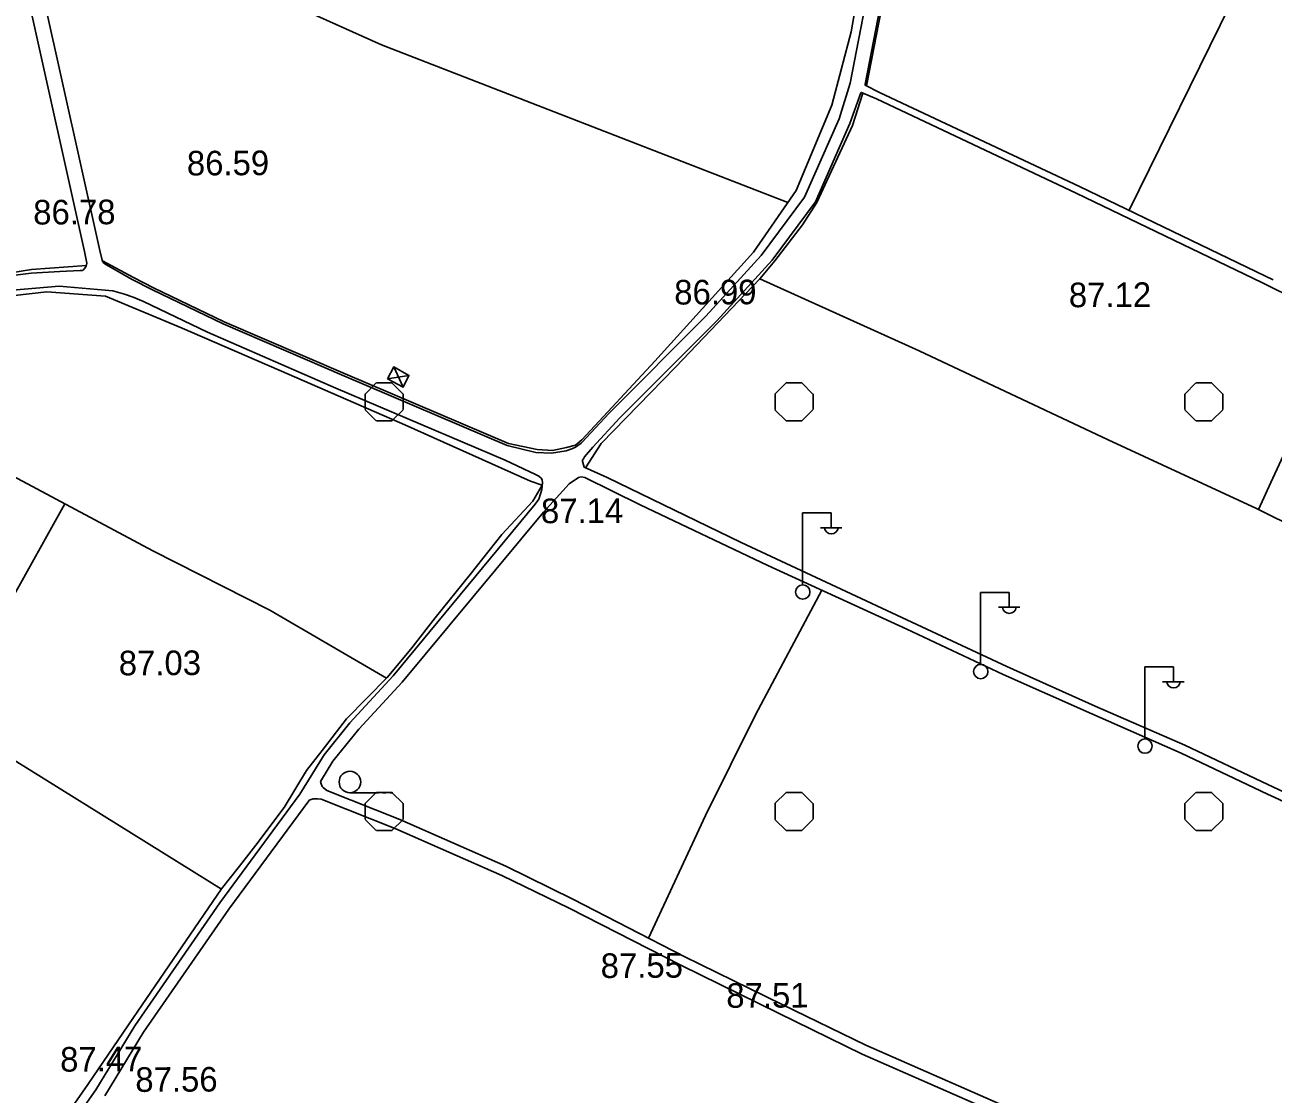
# Model space of a CAD drawing. Extents: x 417995 to 421451, y 4454518 to 4458015.
# Drawn here: x 419422 to 419726.5, y 4456522.5 to 4456783.5 of the extents above; entities that cross this region are included whole.
import ezdxf

# ---------------------------------------------------------------- set-up
doc = ezdxf.new("R2010")
doc.units = 0
for name, color, linetype in [('B_Sundurma', 7, 'Continuous'), ('S_Elektrik_Diregi', 7, 'Continuous'), ('S_Tek_Agac', 7, 'Continuous'), ('Sinir_itirazli_Mulkiyet', 7, 'Continuous'), ('Sinir_Tel_bir_taraf', 7, 'Continuous'), ('TR_TARIMALANI', 7, 'Continuous'), ('Y_Kot_Noktasi', 7, 'Continuous'), ('Y_Yol_Kotu', 7, 'Continuous'), ('Yol_Sose', 7, 'Continuous'), ('Yol_Toprak_Duz', 7, 'Continuous'), ('Yol_Toprak_Kesik', 7, 'Continuous')]:
    doc.layers.add(name, color=color, linetype=linetype)

msp = doc.modelspace()

# ---------------------------------------------------------------- linework, layer by layer
at = {"layer": 'B_Sundurma'}
for p, q in [((419514.29, 4456695.09), (419511.97, 4456700.02)), ((419510.5, 4456697.11), (419515.67, 4456697.95))]:
    msp.add_line(p, q, dxfattribs=at)
msp.add_lwpolyline([(419510.5, 4456697.11), (419514.29, 4456695.09), (419515.67, 4456697.95), (419511.97, 4456700.02)], close=True, dxfattribs=at)
at = {"layer": 'S_Elektrik_Diregi'}
for p, q in [((419611.74, 4456646.9), (419611.74, 4456664.4)), ((419611.74, 4456664.4), (419618.74, 4456664.4)), ((419618.74, 4456660.9), (419618.74, 4456664.4)), ((419616.08, 4456660.76), (419621.33, 4456660.76)), ((419655.18, 4456627.49), (419655.18, 4456644.99)), ((419655.18, 4456644.99), (419662.18, 4456644.99)), ((419662.18, 4456641.49), (419662.18, 4456644.99)), ((419659.52, 4456641.35), (419664.77, 4456641.35)), ((419695.24, 4456609.29), (419695.24, 4456626.79)), ((419695.24, 4456626.79), (419702.24, 4456626.79)), ((419702.24, 4456623.29), (419702.24, 4456626.79)), ((419699.58, 4456623.15), (419704.83, 4456623.15))]:
    msp.add_line(p, q, dxfattribs=at)
for centre in [(419611.78, 4456645.07), (419655.21, 4456625.65), (419695.28, 4456607.46)]:
    msp.add_circle(centre, 1.75, dxfattribs=at)
for centre in [(419618.74, 4456660.92), (419662.18, 4456641.5), (419702.24, 4456623.31)]:
    msp.add_arc(centre, 1.66, 184.8384, 355.1464, dxfattribs=at)
at = {"layer": 'S_Tek_Agac'}
for p, q in [((419501.29, 4456596.07), (419508.29, 4456596.07)), ((419509.34, 4456596.07), (419510.04, 4456596.07)), ((419511.09, 4456596.07), (419511.79, 4456596.07))]:
    msp.add_line(p, q, dxfattribs=at)
msp.add_circle((419501.29, 4456598.7), 2.63, dxfattribs=at)
at = {"layer": 'Sinir_itirazli_Mulkiyet'}
for points in [[(419539.96, 4456681.31), (419546.96, 4456679.89), (419550.72, 4456679.66), (419554.11, 4456680.32), (419556.35, 4456680.95), (419557.84, 4456682.2), (419575.66, 4456701.44), (419599.79, 4456728.06), (419610.18, 4456743.1), (419618.9, 4456763.89), (419623.6, 4456781.81), (419625.7, 4456794.06), (419631.56, 4456834.71), (419633.63, 4456856.85), (419636.59, 4456881.55)], [(419640.68, 4456872.53), (419637.39, 4456831.59), (419634.44, 4456814.43), (419631.56, 4456790.42), (419627.29, 4456768.66)], [(419419.04, 4456819.06), (419508.98, 4456778.69), (419608.13, 4456740.13)], [(419716.07, 4456788.43), (419691.39, 4456738.29)], [(419601.3, 4456721.51), (419604.99, 4456725.95), (419611.72, 4456734.73), (419615.18, 4456740.2), (419623.88, 4456758.97), (419626.41, 4456766.89)], [(419282.06, 4456645.68), (419299.88, 4456657.88), (419320.93, 4456672.79), (419350.06, 4456691.38), (419358.77, 4456697.04), (419368.15, 4456703.23), (419375.19, 4456707.07), (419390.47, 4456714.4), (419402.34, 4456719.24), (419411.37, 4456721.88), (419423.58, 4456723.79), (419436.98, 4456724.76)], [(419448.46, 4456721.82), (419440.92, 4456725.89)], [(419539.96, 4456681.31), (419500.12, 4456698.3), (419470.6, 4456711.04), (419453.38, 4456719.34), (419448.46, 4456721.82)], [(419640.2, 4456703.95), (419601.3, 4456721.51), (419580.74, 4456699.99), (419562.6, 4456681.3), (419558.75, 4456675.42)], [(419193.22, 4456590.26), (419201.91, 4456597.99), (419219.48, 4456608.68), (419236.64, 4456617.72), (419254.91, 4456626.29), (419275.88, 4456636.5), (419292.06, 4456645.98), (419305.11, 4456654.88), (419322.39, 4456666.65), (419342.92, 4456681.11), (419360.29, 4456692.54), (419369.53, 4456698.91), (419387.6, 4456707.84), (419403.22, 4456714.37), (419415.02, 4456717), (419427.35, 4456718.37), (419441.64, 4456717.28), (419460.36, 4456709.48), (419486.48, 4456698.17), (419514.68, 4456685.85), (419545.36, 4456672.11), (419548.18, 4456671.14)], [(419726.02, 4456671.81), (419745.19, 4456713.31)], [(419722.49, 4456665.46), (419686.32, 4456682.26), (419640.18, 4456703.96)], [(419369.74, 4456699.01), (419415.42, 4456675.29), (419453.23, 4456655.13), (419481.72, 4456640.68), (419510.18, 4456624.04)], [(419722.97, 4456665.22), (419726.02, 4456671.81)], [(419401.66, 4456615.05), (419418.12, 4456642.16), (419431.77, 4456666.57)], [(419725.93, 4456663.77), (419722.49, 4456665.46)], [(419803.19, 4456627.29), (419751.97, 4456650.99), (419725.93, 4456663.77)], [(419616.41, 4456645.52), (419600.28, 4456615.08), (419588.06, 4456590.48), (419574.18, 4456560.61)], [(419469.94, 4456572.57), (419401.66, 4456615.05)]]:
    msp.add_lwpolyline(points, dxfattribs=at)
at = {"layer": 'Sinir_Tel_bir_taraf'}
for points in [[(419548.18, 4456671.14), (419545.9, 4456667.25), (419538.33, 4456659.1), (419530.61, 4456649.32), (419522.13, 4456638.81), (419516.15, 4456631.16), (419510.36, 4456624.23), (419500.47, 4456614.09), (419494.52, 4456606.39), (419490.68, 4456601.54), (419485.22, 4456592.49), (419478.34, 4456583.31), (419474.39, 4456578.17), (419469.96, 4456572.61)], [(419469.96, 4456572.61), (419450.59, 4456544.31), (419447.25, 4456539.41), (419437.32, 4456524.82), (419431.61, 4456516.53)]]:
    msp.add_lwpolyline(points, dxfattribs=at)
at = {"layer": 'TR_TARIMALANI'}
for p, q in [((419505, 4456693.41), (419507.71, 4456696.12)), ((419507.75, 4456696.14), (419511.58, 4456696.14)), ((419514.25, 4456693.41), (419511.54, 4456696.12)), ((419605, 4456693.41), (419607.71, 4456696.12)), ((419607.75, 4456696.14), (419611.58, 4456696.14)), ((419614.25, 4456693.41), (419611.54, 4456696.12)), ((419705, 4456693.41), (419707.71, 4456696.12)), ((419707.75, 4456696.14), (419711.58, 4456696.14)), ((419714.25, 4456693.41), (419711.54, 4456696.12)), ((419505.04, 4456689.6), (419505.04, 4456693.43)), ((419514.29, 4456689.6), (419514.29, 4456693.43)), ((419605.04, 4456689.6), (419605.04, 4456693.43)), ((419614.29, 4456689.6), (419614.29, 4456693.43)), ((419705.04, 4456689.6), (419705.04, 4456693.43)), ((419714.29, 4456689.6), (419714.29, 4456693.43)), ((419507.71, 4456686.87), (419505, 4456689.58)), ((419511.54, 4456686.87), (419514.25, 4456689.58)), ((419607.71, 4456686.87), (419605, 4456689.58)), ((419611.54, 4456686.87), (419614.25, 4456689.58)), ((419707.71, 4456686.87), (419705, 4456689.58)), ((419711.54, 4456686.87), (419714.25, 4456689.58)), ((419507.75, 4456686.89), (419511.58, 4456686.89)), ((419607.75, 4456686.89), (419611.58, 4456686.89)), ((419707.75, 4456686.89), (419711.58, 4456686.89)), ((419505, 4456593.41), (419507.71, 4456596.12)), ((419507.75, 4456596.14), (419511.58, 4456596.14)), ((419514.25, 4456593.41), (419511.54, 4456596.12)), ((419605, 4456593.41), (419607.71, 4456596.12)), ((419607.75, 4456596.14), (419611.58, 4456596.14)), ((419614.25, 4456593.41), (419611.54, 4456596.12)), ((419705, 4456593.41), (419707.71, 4456596.12)), ((419707.75, 4456596.14), (419711.58, 4456596.14)), ((419714.25, 4456593.41), (419711.54, 4456596.12)), ((419505.04, 4456589.6), (419505.04, 4456593.43)), ((419514.29, 4456589.6), (419514.29, 4456593.43)), ((419605.04, 4456589.6), (419605.04, 4456593.43)), ((419614.29, 4456589.6), (419614.29, 4456593.43)), ((419705.04, 4456589.6), (419705.04, 4456593.43)), ((419714.29, 4456589.6), (419714.29, 4456593.43)), ((419507.71, 4456586.87), (419505, 4456589.58)), ((419511.54, 4456586.87), (419514.25, 4456589.58)), ((419607.71, 4456586.87), (419605, 4456589.58)), ((419611.54, 4456586.87), (419614.25, 4456589.58)), ((419707.71, 4456586.87), (419705, 4456589.58)), ((419711.54, 4456586.87), (419714.25, 4456589.58)), ((419507.75, 4456586.89), (419511.58, 4456586.89)), ((419607.75, 4456586.89), (419611.58, 4456586.89)), ((419707.75, 4456586.89), (419711.58, 4456586.89))]:
    msp.add_line(p, q, dxfattribs=at)
at = {"layer": 'Yol_Sose'}
for points in [[(419637.54, 4456888.81), (419633.3, 4456831.98), (419630.34, 4456814.81), (419627.47, 4456790.81), (419623.33, 4456769.33)], [(419640, 4456872.61), (419636.95, 4456831.71), (419633.99, 4456814.55), (419631.12, 4456790.54), (419626.98, 4456769.06)], [(419623.33, 4456769.33), (419620.63, 4456760.6)], [(419625.92, 4456766.91), (419623.29, 4456759.42)], [(419620.63, 4456760.6), (419612.22, 4456741.48), (419601.64, 4456727.24), (419588.16, 4456712.41), (419564.52, 4456688.75), (419557.87, 4456681.59), (419557.71, 4456681.4)], [(419623.29, 4456759.42), (419614.88, 4456740.3), (419604.3, 4456726.07), (419590.82, 4456711.24), (419567.18, 4456687.57), (419560.53, 4456680.42), (419558.56, 4456678.06), (419558.25, 4456677.61), (419558.04, 4456677.23), (419558.02, 4456676.95), (419558.34, 4456675.86)], [(419441.75, 4456725.04), (419448.18, 4456721.35)], [(419402.24, 4456718.67), (419405.59, 4456719.73), (419411.28, 4456721.24), (419416.45, 4456722.04), (419423.54, 4456722.95), (419430.54, 4456723.32), (419435.44, 4456723.53), (419436.03, 4456723.59), (419436.13, 4456723.64), (419436.19, 4456723.68)], [(419539.68, 4456680.84), (419499.84, 4456697.83), (419470.33, 4456710.57), (419453.11, 4456718.87), (419448.18, 4456721.35)], [(419539.18, 4456677.23), (419497.87, 4456694.87), (419466.53, 4456708.53), (419450.91, 4456716.01), (419448.38, 4456717.08), (419446.29, 4456717.78), (419443.43, 4456718.59), (419430.35, 4456719.71), (419416.08, 4456718.51), (419406.44, 4456716.49), (419392.48, 4456711.17), (419377.39, 4456704.12), (419370.36, 4456700.27), (419352.01, 4456688.08), (419332.21, 4456675.28), (419315.94, 4456663.72), (419295.34, 4456648.99), (419272.17, 4456635.21), (419264.86, 4456631.76), (419241.03, 4456621.01), (419213.48, 4456606.15), (419210.43, 4456604.41), (419204.96, 4456601.27)], [(419557.71, 4456681.4), (419556.37, 4456680.47), (419555.44, 4456680.02), (419554.05, 4456679.57), (419550.44, 4456679), (419546.66, 4456679.12), (419539.68, 4456680.84)], [(419539.18, 4456677.23), (419546.56, 4456673.79), (419547.36, 4456673.35), (419547.99, 4456672.83), (419548.16, 4456672.47), (419548.24, 4456671.72)]]:
    msp.add_lwpolyline(points, dxfattribs=at)
at = {"layer": 'Yol_Toprak_Duz'}
for points in [[(419422.94, 4456789.28), (419436.55, 4456728.23), (419437.07, 4456725.32)], [(419629.74, 4456765.44), (419626.1, 4456767.02), (419626.08, 4456767), (419625.92, 4456766.91)], [(419723.94, 4456720.55), (419678.5, 4456742.46), (419629.74, 4456765.44)], [(419437.07, 4456725.32), (419437.05, 4456724.91), (419436.91, 4456724.62), (419436.63, 4456724.1), (419436.19, 4456723.68)], [(419723.94, 4456720.55), (419726.52, 4456719.29)], [(419726.52, 4456719.29), (419733.84, 4456715.69), (419754.61, 4456711.33), (419760, 4456712.01), (419778.15, 4456714.3), (419802.99, 4456716.02), (419822.13, 4456716.91), (419830.7, 4456716.61)], [(419660.66, 4456624.94), (419637.21, 4456636.02), (419603.27, 4456651.53), (419572.11, 4456666.37), (419558.57, 4456673.02), (419557.73, 4456673.16), (419557.03, 4456673), (419554.82, 4456671.45), (419548.55, 4456664.56)], [(419548.55, 4456664.56), (419514, 4456623.1), (419503.45, 4456611.62), (419497.15, 4456603.77), (419494.14, 4456598.83)], [(419725.21, 4456595.75), (419704.12, 4456605.76), (419682.27, 4456615.3), (419660.66, 4456624.94)], [(419494.14, 4456598.83), (419494.27, 4456598.28), (419494.53, 4456597.61), (419494.73, 4456597.34), (419495.62, 4456596.59)], [(419491.37, 4456594.3), (419491.27, 4456594.14), (419471.76, 4456567.64), (419450.94, 4456537.62), (419441.47, 4456522.07)], [(419491.37, 4456594.3), (419492.29, 4456594.56), (419492.72, 4456594.6), (419493.36, 4456594.59), (419494.24, 4456594.51), (419512.52, 4456587.29), (419538.36, 4456575.91), (419554.76, 4456567.87), (419582.03, 4456554.02), (419605.89, 4456542.25), (419626.25, 4456532.22), (419667.82, 4456514.01)], [(419776.19, 4456571.53), (419776.2, 4456571.66), (419776.08, 4456572.26), (419774.33, 4456574), (419771.52, 4456575.46), (419749.41, 4456584.43), (419726.93, 4456594.93), (419725.21, 4456595.75)]]:
    msp.add_lwpolyline(points, dxfattribs=at)
at = {"layer": 'Yol_Toprak_Kesik'}
for points in [[(419426.68, 4456789.5), (419440.3, 4456728.45), (419440.82, 4456726.05)], [(419630.52, 4456767.04), (419627.01, 4456768.8), (419626.98, 4456768.89), (419626.98, 4456769.06)], [(419724.72, 4456722.16), (419679.29, 4456744.06), (419630.52, 4456767.04)], [(419440.82, 4456726.05), (419441.12, 4456725.54), (419441.75, 4456725.04)], [(419724.72, 4456722.16), (419726.54, 4456721.26)], [(419661.53, 4456626.88), (419596.76, 4456657.18), (419564.03, 4456673), (419558.42, 4456675.57), (419558.35, 4456675.76), (419558.34, 4456675.86)], [(419548.24, 4456671.72), (419548.08, 4456670.1), (419547.75, 4456669.08)], [(419546.52, 4456666.55), (419511.84, 4456624.65), (419501.28, 4456613.17), (419494.99, 4456605.32), (419489.11, 4456595.69), (419469.59, 4456569.18), (419448.78, 4456539.17), (419439.33, 4456523.59)], [(419547.75, 4456669.08), (419547.35, 4456667.77), (419546.52, 4456666.55)], [(419725.23, 4456598.09), (419705.01, 4456607.69), (419683.13, 4456617.24), (419661.53, 4456626.88)], [(419495.62, 4456596.59), (419513.46, 4456589.55), (419539.3, 4456578.16), (419555.7, 4456570.13), (419582.87, 4456556.12), (419606.73, 4456544.35), (419627.18, 4456534.48), (419669.78, 4456515.73)], [(419778.33, 4456571.53), (419778.36, 4456571.75), (419778.03, 4456573.32), (419775.6, 4456575.73), (419772.41, 4456577.39), (419750.26, 4456586.38), (419727.83, 4456596.85), (419725.23, 4456598.09)], [(419434.33, 4456516.51), (419439.33, 4456523.59)]]:
    msp.add_lwpolyline(points, dxfattribs=at)

# ---------------------------------------------------------------- texts
at = {"layer": 'Y_Kot_Noktasi'}
for s, p in [('86.59', (419461.52, 4456746.76)), ('87.12', (419676.72, 4456714.59)), ('87.14', (419547.92, 4456661.87)), ('87.03', (419444.9, 4456624.73)), ('87.55', (419562.48, 4456550.85)), ('87.56', (419448.94, 4456523.05))]:
    msp.add_text(s, height=6, rotation=0.2464, dxfattribs=at).set_placement(p)
at = {"layer": 'Y_Yol_Kotu'}
for s, p in [('86.78', (419424.03, 4456734.78)), ('86.99', (419580.43, 4456715.25)), ('87.51', (419593.13, 4456543.57)), ('87.47', (419430.6, 4456527.99))]:
    msp.add_text(s, height=6, rotation=0.2464, dxfattribs=at).set_placement(p)

doc.saveas('drawing.dxf')
